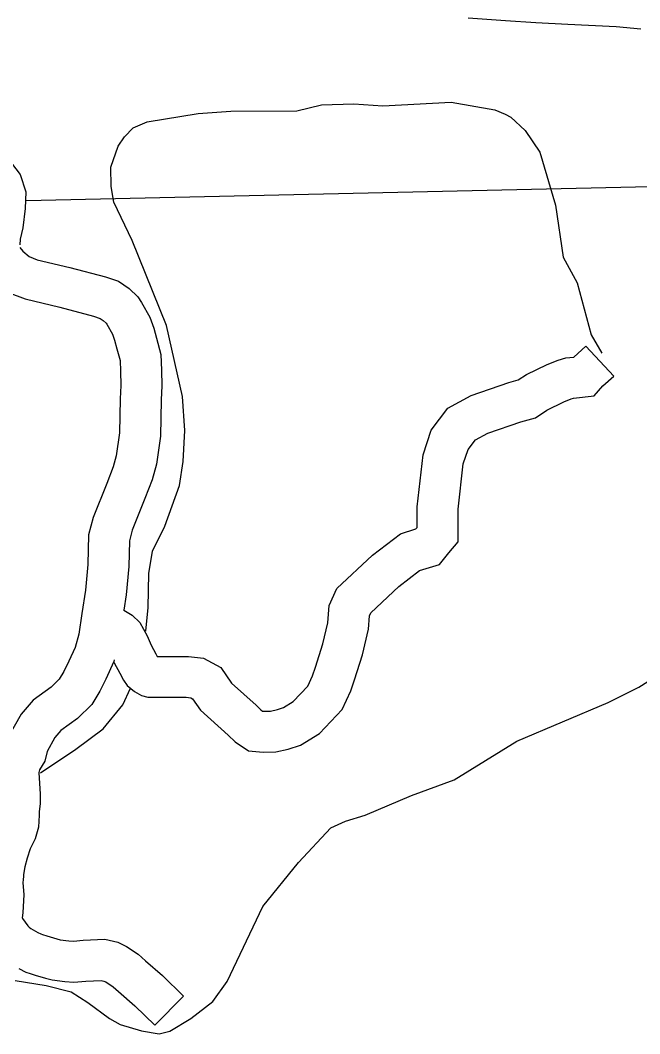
# Model space of a CAD drawing. Extents: x 1377389 to 1380723, y 1168351 to 1170484.
# Drawn here: x 1379350.3 to 1379395.7, y 1168988.5 to 1169062.8 of the extents above; entities that cross this region are included whole.
import ezdxf

# ---------------------------------------------------------------- set-up
doc = ezdxf.new("R2010")
doc.units = 0
doc.layers.add('B_Fill', color=7, linetype='Continuous')

msp = doc.modelspace()

# ---------------------------------------------------------------- linework, layer by layer
at = {"layer": 'B_Fill'}
for points in [[(1379395.776, 1169062.16), (1379393.955, 1169062.33), (1379390.432, 1169062.517), (1379388.071, 1169062.636), (1379385.87, 1169062.78), (1379383.116, 1169062.968)], [(1379359.504, 1169018.036), (1379359.68, 1169019.777), (1379359.742, 1169022.26), (1379360.009, 1169023.91), (1379360.909, 1169025.739), (1379361.973, 1169028.713), (1379362.237, 1169030.483), (1379362.366, 1169032.748), (1379362.188, 1169035.244), (1379361.027, 1169040.452), (1379358.499, 1169046.678), (1379357.174, 1169049.479), (1379356.979, 1169050.634), (1379356.954, 1169052.054), (1379357.484, 1169053.592), (1379357.941, 1169054.286), (1379358.58, 1169054.926), (1379359.603, 1169055.378), (1379363.334, 1169055.993), (1379365.742, 1169056.168), (1379370.569, 1169056.176), (1379372.37, 1169056.612), (1379374.742, 1169056.685), (1379376.88, 1169056.551), (1379381.878, 1169056.825), (1379385.088, 1169056.263), (1379385.836, 1169055.946), (1379386.262, 1169055.719), (1379387.29, 1169054.73), (1379388.376, 1169053.162), (1379389.515, 1169049.275), (1379390.074, 1169045.45), (1379391.11, 1169043.58), (1379392.146, 1169039.77), (1379392.927, 1169038.413)], [(1379349.414, 1169052.653), (1379350.316, 1169051.517), (1379350.713, 1169050.233), (1379350.664, 1169049.027), (1379350.508, 1169047.61), (1379350.314, 1169046.771), (1379350.269, 1169046.359)], [(1379423.722, 1169051.21), (1379350.743, 1169049.587)], [(1379350.272, 1169046.157), (1379350.489, 1169045.886), (1379350.952, 1169045.5), (1379351.559, 1169045.271), (1379353.934, 1169044.708), (1379356.548, 1169044.01), (1379357.497, 1169043.688), (1379358.283, 1169043.166), (1379358.921, 1169042.545), (1379359.191, 1169042.141), (1379359.81, 1169041.069), (1379360.093, 1169040.244), (1379360.29, 1169039.517), (1379360.608, 1169038.327), (1379360.651, 1169037.173), (1379360.671, 1169036.025), (1379360.64, 1169034.989), (1379360.574, 1169032.329), (1379360.291, 1169030.275), (1379359.973, 1169029.134), (1379359.441, 1169027.773), (1379358.512, 1169025.439), (1379358.306, 1169024.67), (1379358.255, 1169022.773), (1379358.082, 1169020.701), (1379357.907, 1169019.581)], [(1379349.42, 1169042.871), (1379350.68, 1169042.396), (1379353.201, 1169041.798), (1379355.678, 1169041.137), (1379356.162, 1169040.973), (1379356.391, 1169040.821), (1379356.603, 1169040.615), (1379356.642, 1169040.556), (1379357.067, 1169039.821), (1379357.223, 1169039.366), (1379357.392, 1169038.738), (1379357.623, 1169037.877), (1379357.652, 1169037.092), (1379357.67, 1169036.044), (1379357.641, 1169035.07), (1379357.579, 1169032.572), (1379357.347, 1169030.885), (1379357.124, 1169030.085), (1379356.65, 1169028.874), (1379355.659, 1169026.385), (1379355.316, 1169025.104), (1379355.258, 1169022.938), (1379355.101, 1169021.057), (1379354.834, 1169019.347), (1379354.609, 1169017.821), (1379354.342, 1169016.855), (1379353.875, 1169015.839), (1379353.495, 1169015.091), (1379353.167, 1169014.527), (1379352.564, 1169013.933), (1379351.26, 1169012.99), (1379350.368, 1169011.974), (1379349.459, 1169010.321)], [(1379357.874, 1169019.596), (1379357.891, 1169019.593), (1379358.519, 1169019.228), (1379359.066, 1169018.686), (1379359.614, 1169017.699), (1379359.896, 1169017.025), (1379360.242, 1169016.395), (1379360.348, 1169016.199), (1379360.846, 1169016.199), (1379362.627, 1169016.199), (1379363.732, 1169016.076), (1379364.996, 1169015.382), (1379365.778, 1169014.241), (1379367.6, 1169012.613), (1379367.942, 1169012.271), (1379368.066, 1169012.19), (1379368.216, 1169012.174), (1379368.635, 1169012.191), (1379369.167, 1169012.309), (1379369.596, 1169012.44), (1379370.312, 1169012.881), (1379371.381, 1169014.014), (1379371.729, 1169014.767), (1379371.941, 1169015.406), (1379372.487, 1169017.122), (1379372.85, 1169018.647), (1379372.94, 1169019.919), (1379373.494, 1169021.166), (1379376.111, 1169023.605), (1379378.156, 1169025.186), (1379379.283, 1169025.539), (1379379.38, 1169025.655), (1379379.38, 1169027.156), (1379379.825, 1169030.961), (1379380.426, 1169032.766), (1379381.645, 1169034.385), (1379383.34, 1169035.318), (1379386.093, 1169036.265), (1379386.793, 1169036.456), (1379387.406, 1169036.865), (1379388.916, 1169037.588), (1379389.716, 1169037.918), (1379390.268, 1169038.067), (1379390.876, 1169038.136), (1379391.755, 1169038.945), (1379393.786, 1169036.737)], [(1379357.166, 1169015.779), (1379357.19, 1169015.72), (1379357.607, 1169014.962), (1379357.875, 1169014.464), (1379358.14, 1169014.054), (1379358.671, 1169013.614), (1379359.193, 1169013.332), (1379359.664, 1169013.215), (1379360.013, 1169013.197), (1379360.069, 1169013.199), (1379360.17, 1169013.199), (1379360.848, 1169013.199), (1379362.46, 1169013.199), (1379362.809, 1169013.16), (1379362.926, 1169013.096), (1379363.509, 1169012.246), (1379365.537, 1169010.433), (1379366.046, 1169009.923), (1379367.037, 1169009.284), (1379368.113, 1169009.168), (1379369.024, 1169009.204), (1379369.93, 1169009.406), (1379370.839, 1169009.682), (1379372.223, 1169010.534), (1379373.9, 1169012.312), (1379374.522, 1169013.661), (1379374.794, 1169014.477), (1379375.38, 1169016.319), (1379375.825, 1169018.19), (1379375.895, 1169019.181), (1379375.988, 1169019.389), (1379378.056, 1169021.316), (1379379.565, 1169022.484), (1379381.023, 1169022.94), (1379381.719, 1169023.776), (1379382.38, 1169024.603), (1379382.38, 1169026.982), (1379382.768, 1169030.306), (1379383.117, 1169031.353), (1379383.655, 1169032.067), (1379384.56, 1169032.565), (1379386.977, 1169033.396), (1379388.053, 1169033.69), (1379388.894, 1169034.251), (1379390.137, 1169034.846), (1379390.682, 1169035.071), (1379390.831, 1169035.111), (1379392.353, 1169035.286), (1379393.001, 1169036.014), (1379393.786, 1169036.737)], [(1379357.201, 1169015.935), (1379357.17, 1169015.822), (1379356.576, 1169014.532), (1379356.131, 1169013.655), (1379355.558, 1169012.672), (1379354.508, 1169011.636), (1379353.291, 1169010.757), (1379352.839, 1169010.241), (1379352.276, 1169009.217), (1379352.104, 1169008.527), (1379351.713, 1169007.881), (1379351.68, 1169007.687), (1379351.767, 1169006.107), (1379351.761, 1169005.4), (1379351.705, 1169004.832), (1379351.689, 1169004.561), (1379351.645, 1169003.678), (1379351.414, 1169002.813), (1379351.029, 1169002.081), (1379350.807, 1169001.398), (1379350.639, 1169000.773), (1379350.56, 1169000.222), (1379350.557, 1169000.199), (1379350.557, 1169000.067), (1379350.52, 1168999.855), (1379350.512, 1168999.606), (1379350.579, 1168998.741), (1379350.493, 1168997.409), (1379350.462, 1168997.036), (1379350.47, 1168996.985), (1379350.474, 1168996.978), (1379350.872, 1168996.459), (1379350.973, 1168996.351), (1379351.083, 1168996.256), (1379351.599, 1168995.966), (1379351.83, 1168995.853), (1379351.934, 1168995.82), (1379352.268, 1168995.714), (1379352.991, 1168995.506), (1379353.245, 1168995.432), (1379353.875, 1168995.358), (1379354.221, 1168995.331), (1379354.92, 1168995.389), (1379356.5, 1168995.464), (1379357.456, 1168995.251), (1379358.088, 1168994.935), (1379358.95, 1168994.367), (1379359.493, 1168993.884), (1379360.739, 1168992.802), (1379362.265, 1168991.304)], [(1379349.937, 1168992.438), (1379352.203, 1168992.068), (1379354.033, 1168991.604), (1379355.253, 1168990.841), (1379356.846, 1168989.649), (1379357.638, 1168989.213), (1379359.189, 1168988.741), (1379360.492, 1168988.541), (1379361.264, 1168988.724), (1379362.811, 1168989.653), (1379364.427, 1168990.903), (1379365.479, 1168992.357), (1379368.079, 1168997.86), (1379370.691, 1169001.083), (1379373.065, 1169003.638), (1379374.146, 1169004.131), (1379375.569, 1169004.555), (1379378.975, 1169006.001), (1379382.091, 1169007.138), (1379386.69, 1169009.981), (1379393.382, 1169012.829), (1379395.622, 1169013.939), (1379396.287, 1169014.36)], [(1379351.803, 1169007.668), (1379354.38, 1169009.387), (1379356.387, 1169010.89), (1379357.828, 1169012.655), (1379358.393, 1169013.86)], [(1379350.202, 1168993.31), (1379350.713, 1168993.059), (1379351.029, 1168992.96), (1379351.399, 1168992.842), (1379352.158, 1168992.624), (1379352.649, 1168992.481), (1379353.582, 1168992.372), (1379354.226, 1168992.321), (1379355.115, 1168992.395), (1379356.241, 1168992.448), (1379356.444, 1168992.403), (1379356.586, 1168992.332), (1379357.118, 1168991.982), (1379357.512, 1168991.63), (1379358.703, 1168990.597), (1379360.164, 1168989.163), (1379362.265, 1168991.304)]]:
    msp.add_lwpolyline(points, dxfattribs=at)

doc.saveas('drawing.dxf')
